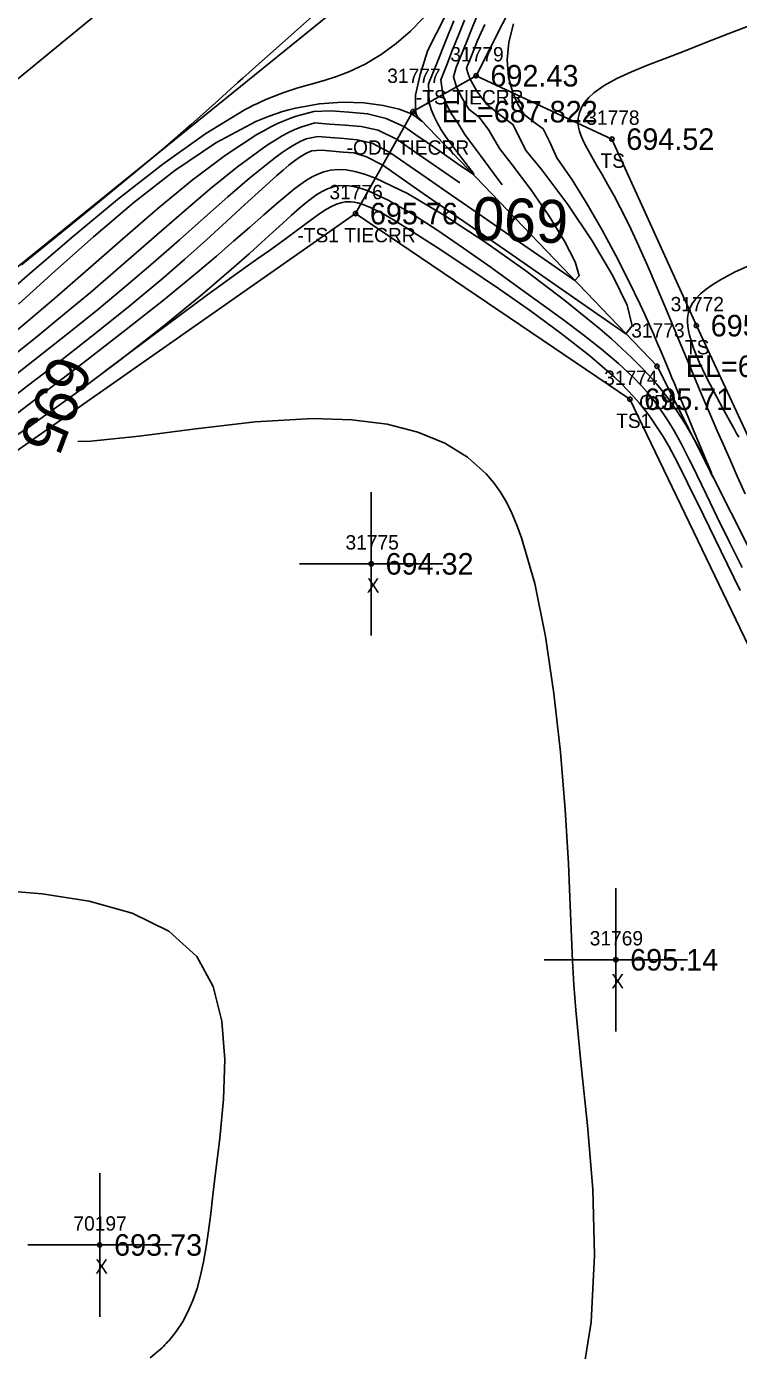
# Model space of a CAD drawing. Extents: x 1376587 to 1378239, y 1000335 to 1003031.
# Drawn here: x 1377464.1 to 1377513.7, y 1001668.9 to 1001761.2 of the extents above; entities that cross this region are included whole.
import ezdxf

# ---------------------------------------------------------------- set-up
doc = ezdxf.new("R2010")
doc.units = 0
for name, color, linetype in [('RD_DTM_BkLn1', 7, 'Continuous'), ('RD_DTM_BkLn2', 7, 'Continuous'), ('RD_DTM_BkLn_txCode', 7, 'Continuous'), ('RD_DTM_Major1', 7, 'Continuous'), ('RD_DTM_Major1_Lbl', 7, 'Continuous'), ('RD_DTM_Minor1', 7, 'Continuous'), ('RD_EX_H2O', 7, 'Continuous'), ('RD_EX_H2O_txCode', 7, 'Continuous'), ('RD_EX_Misc', 7, 'Continuous'), ('RD_EX_Misc_txCode', 7, 'Continuous'), ('RD_EX_TX_H2O_ELEV', 7, 'Continuous'), ('RD_EX_TX_Misc_ELEV', 7, 'Continuous'), ('RD_SMD_Locator', 7, 'Continuous')]:
    doc.layers.add(name, color=color, linetype=linetype)

msp = doc.modelspace()

# ---------------------------------------------------------------- linework, layer by layer
at = {"layer": 'RD_DTM_BkLn1'}
msp.add_lwpolyline([(1377383.451, 1001707.403), (1377429.443, 1001729.607), (1377487.4, 1001777.173), (1377524.894, 1001804.328), (1377563.129, 1001842.033), (1377579.051, 1001884.913), (1377593.735, 1001939.438), (1377612.574, 1001996.246), (1377647.794, 1002034.778), (1377670.245, 1002060.611)], dxfattribs=at)
at = {"layer": 'RD_DTM_BkLn2'}
for points in [[(1377531.569, 1001674.957), (1377533.083, 1001677.121), (1377527.347, 1001704.782), (1377510.787, 1001740.34), (1377504.903, 1001753.339), (1377495.434, 1001757.758)], [(1377531.562, 1001674.945), (1377528.626, 1001676.975), (1377521.526, 1001703.241), (1377506.155, 1001735.211), (1377487.031, 1001748.15)]]:
    msp.add_lwpolyline(points, dxfattribs=at)
at = {"layer": 'RD_DTM_Major1'}
for points in [[(1377497.243, 1001750.163), (1377496.658, 1001750.975), (1377495.741, 1001752.205), (1377495.186, 1001752.94), (1377494.657, 1001753.659), (1377494.176, 1001754.419), (1377493.738, 1001755.061), (1377493.38, 1001755.751), (1377493.113, 1001756.438), (1377492.97, 1001757.468), (1377493.386, 1001758.513), (1377493.802, 1001759.556), (1377494.216, 1001760.594), (1377494.627, 1001761.625)], [(1377463.213, 1001738.285), (1377464.981, 1001739.705), (1377466.759, 1001741.157), (1377468.553, 1001742.66), (1377470.682, 1001744.493), (1377472.807, 1001746.35), (1377474.892, 1001748.165), (1377476.902, 1001749.871), (1377478.799, 1001751.403), (1377480.548, 1001752.692), (1377481.015, 1001753.007), (1377481.47, 1001753.296), (1377481.916, 1001753.559), (1377482.355, 1001753.795), (1377482.791, 1001754.004), (1377483.226, 1001754.185), (1377484.203, 1001754.472), (1377485.217, 1001754.39), (1377486.312, 1001754.303), (1377487.435, 1001754.211), (1377488.616, 1001753.955), (1377489.936, 1001753.307), (1377491.409, 1001752.286), (1377492.882, 1001751.265), (1377494.292, 1001750.288)], [(1377513.839, 1001721.887), (1377512.522, 1001724.602), (1377511.293, 1001727.133), (1377510.18, 1001729.394), (1377509.725, 1001730.299), (1377509.288, 1001731.142), (1377508.858, 1001731.932), (1377508.423, 1001732.678), (1377507.971, 1001733.39), (1377507.492, 1001734.076), (1377507.152, 1001734.522), (1377506.792, 1001734.964), (1377506.408, 1001735.405), (1377505.996, 1001735.849), (1377505.553, 1001736.297), (1377505.075, 1001736.754), (1377503.36, 1001738.242), (1377501.374, 1001739.795), (1377499.218, 1001741.37), (1377496.991, 1001742.921), (1377494.792, 1001744.405), (1377492.721, 1001745.777), (1377491.631, 1001746.493), (1377490.618, 1001747.144), (1377489.687, 1001747.717), (1377488.841, 1001748.199), (1377488.083, 1001748.576), (1377487.416, 1001748.834), (1377487.172, 1001748.902), (1377486.941, 1001748.948), (1377486.721, 1001748.974), (1377486.508, 1001748.979), (1377486.301, 1001748.963), (1377486.096, 1001748.928), (1377485.715, 1001748.812), (1377485.322, 1001748.63), (1377484.904, 1001748.386), (1377484.448, 1001748.081), (1377483.942, 1001747.718), (1377482.868, 1001746.922), (1377482.311, 1001746.511), (1377481.699, 1001746.064), (1377481.03, 1001745.58), (1377480.299, 1001745.059), (1377479.503, 1001744.498), (1377476.729, 1001742.522), (1377473.929, 1001740.427), (1377471.005, 1001738.238), (1377469.503, 1001737.115)], [(1377514.548, 1001744.56), (1377513.449, 1001744.06), (1377512.466, 1001743.537), (1377511.944, 1001743.217), (1377511.479, 1001742.888), (1377511.075, 1001742.548), (1377510.738, 1001742.195), (1377510.474, 1001741.826), (1377510.29, 1001741.438), (1377510.214, 1001741.17), (1377510.173, 1001740.892), (1377510.163, 1001740.604), (1377510.183, 1001740.305), (1377510.229, 1001739.994), (1377510.3, 1001739.671), (1377510.581, 1001738.769), (1377510.98, 1001737.796), (1377511.471, 1001736.768), (1377512.025, 1001735.702), (1377512.615, 1001734.615), (1377513.214, 1001733.522), (1377513.389, 1001733.2), (1377513.563, 1001732.877), (1377513.736, 1001732.555)], [(1377467.666, 1001732.273), (1377468.595, 1001732.278), (1377471.951, 1001732.639), (1377475.891, 1001733.152), (1377480.045, 1001733.625), (1377484.046, 1001733.863), (1377486.785, 1001733.784), (1377489.228, 1001733.467), (1377491.381, 1001732.921), (1377493.248, 1001732.157), (1377494.834, 1001731.182), (1377496.144, 1001730.008), (1377496.662, 1001729.394), (1377497.128, 1001728.734), (1377497.549, 1001728.025), (1377497.932, 1001727.26), (1377498.283, 1001726.437), (1377498.61, 1001725.551), (1377499.518, 1001722.356), (1377500.264, 1001718.679), (1377500.859, 1001714.704), (1377501.316, 1001710.617), (1377501.65, 1001706.603), (1377501.873, 1001702.849), (1377501.95, 1001701.073), (1377502.013, 1001699.377), (1377502.076, 1001697.721), (1377502.15, 1001696.069), (1377502.247, 1001694.382), (1377502.38, 1001692.621), (1377502.766, 1001688.779), (1377503.206, 1001684.587), (1377503.562, 1001680.143), (1377503.692, 1001675.543), (1377503.457, 1001670.885), (1377502.717, 1001666.266)]]:
    msp.add_lwpolyline(points, dxfattribs=at)
at = {"layer": 'RD_DTM_Minor1'}
for points in [[(1377462.795, 1001736.502), (1377464.877, 1001738.124), (1377466.959, 1001739.766), (1377469.022, 1001741.427), (1377471.05, 1001743.11), (1377472.937, 1001744.729), (1377474.758, 1001746.329), (1377476.495, 1001747.869), (1377478.132, 1001749.311), (1377479.65, 1001750.614), (1377481.03, 1001751.741), (1377481.481, 1001752.087), (1377481.917, 1001752.406), (1377482.343, 1001752.695), (1377482.761, 1001752.953), (1377483.178, 1001753.178), (1377483.596, 1001753.37), (1377484.397, 1001753.521), (1377485.293, 1001753.45), (1377486.218, 1001753.375), (1377487.155, 1001753.299), (1377488.181, 1001753.056), (1377489.432, 1001752.413), (1377491.581, 1001750.923), (1377493.73, 1001749.433), (1377495.879, 1001747.944), (1377498.028, 1001746.454), (1377500.178, 1001744.964), (1377502.327, 1001743.475), (1377502.626, 1001743.82), (1377502.343, 1001744.795), (1377501.602, 1001746.233), (1377500.53, 1001747.966), (1377499.251, 1001749.829), (1377497.891, 1001751.653), (1377497.074, 1001752.684), (1377496.323, 1001753.955), (1377495.655, 1001754.86), (1377494.959, 1001755.4), (1377494.446, 1001756.208), (1377494.067, 1001756.981), (1377493.849, 1001757.691), (1377494.048, 1001758.324), (1377494.298, 1001758.95), (1377494.55, 1001759.583), (1377494.805, 1001760.223), (1377495.065, 1001760.875), (1377495.455, 1001761.852)], [(1377463.531, 1001741.842), (1377466.063, 1001744.126), (1377468.766, 1001746.533), (1377471.578, 1001748.922), (1377474.44, 1001751.151), (1377477.292, 1001753.077), (1377480.072, 1001754.558), (1377480.541, 1001754.759), (1377481.007, 1001754.942), (1377481.47, 1001755.109), (1377481.931, 1001755.258), (1377482.39, 1001755.391), (1377482.847, 1001755.507), (1377484.516, 1001755.801), (1377486.125, 1001755.909), (1377487.623, 1001755.86), (1377488.959, 1001755.688), (1377490.084, 1001755.423), (1377490.944, 1001755.097), (1377491.065, 1001755.013), (1377491.185, 1001754.93), (1377491.305, 1001754.846), (1377491.426, 1001754.763), (1377491.546, 1001754.68), (1377491.667, 1001754.596), (1377491.667, 1001754.579), (1377491.644, 1001754.582), (1377491.602, 1001754.607), (1377491.546, 1001754.653), (1377491.481, 1001754.722), (1377491.412, 1001754.813), (1377491.37, 1001754.881), (1377491.33, 1001754.957), (1377491.292, 1001755.042), (1377491.257, 1001755.136), (1377491.228, 1001755.239), (1377491.204, 1001755.353), (1377491.223, 1001756.412), (1377491.534, 1001757.844), (1377492.08, 1001759.535), (1377493.249, 1001761.872)], [(1377463.758, 1001744.57), (1377466.568, 1001746.859), (1377469.19, 1001748.997), (1377471.564, 1001750.948), (1377473.628, 1001752.674), (1377474.65, 1001753.549), (1377475.576, 1001754.357), (1377476.433, 1001755.117), (1377477.245, 1001755.846), (1377478.039, 1001756.563), (1377478.84, 1001757.286), (1377479.189, 1001757.6), (1377480.29, 1001758.584), (1377480.681, 1001758.933), (1377481.087, 1001759.295), (1377482.789, 1001760.806), (1377484.665, 1001762.462)], [(1377461.233, 1001741.285), (1377464.15, 1001743.815), (1377467.26, 1001746.478), (1377470.447, 1001749.122), (1377473.599, 1001751.592), (1377476.601, 1001753.735), (1377479.337, 1001755.399), (1377479.627, 1001755.552), (1377479.913, 1001755.696), (1377480.194, 1001755.833), (1377480.471, 1001755.962), (1377480.744, 1001756.085), (1377481.014, 1001756.2), (1377482.032, 1001756.589), (1377483.003, 1001756.905), (1377483.936, 1001757.177), (1377484.838, 1001757.436), (1377485.714, 1001757.71), (1377486.573, 1001758.03), (1377487.714, 1001758.573), (1377488.819, 1001759.237), (1377489.874, 1001760.007), (1377490.863, 1001760.867), (1377491.769, 1001761.802)], [(1377461.794, 1001734.319), (1377464.167, 1001736.135), (1377466.581, 1001737.991), (1377468.982, 1001739.867), (1377471.319, 1001741.738), (1377473.539, 1001743.583), (1377475.145, 1001744.975), (1377476.647, 1001746.318), (1377478.042, 1001747.593), (1377479.327, 1001748.78), (1377480.499, 1001749.86), (1377481.556, 1001750.814), (1377481.98, 1001751.184), (1377482.388, 1001751.524), (1377482.785, 1001751.83), (1377483.177, 1001752.1), (1377483.57, 1001752.332), (1377483.969, 1001752.521), (1377484.668, 1001752.563), (1377485.419, 1001752.503), (1377486.168, 1001752.443), (1377486.919, 1001752.381), (1377487.806, 1001752.116), (1377488.928, 1001751.518), (1377491.753, 1001749.559), (1377494.579, 1001747.601), (1377497.404, 1001745.643), (1377503.055, 1001741.726), (1377505.88, 1001739.768), (1377506.318, 1001740.327), (1377505.956, 1001741.761), (1377504.97, 1001743.818), (1377503.533, 1001746.246), (1377501.821, 1001748.793), (1377500.009, 1001751.209), (1377498.926, 1001752.522), (1377498.002, 1001754.371), (1377497.073, 1001755.059), (1377496.157, 1001755.77), (1377495.497, 1001756.677), (1377495.022, 1001757.524), (1377494.874, 1001757.894), (1377494.768, 1001758.258), (1377494.847, 1001758.476), (1377495.024, 1001758.918), (1377495.117, 1001759.151), (1377495.544, 1001760.219), (1377496.042, 1001761.339)], [(1377462.885, 1001733.805), (1377465.578, 1001735.86), (1377468.332, 1001737.968), (1377471.053, 1001740.075), (1377473.649, 1001742.126), (1377476.026, 1001744.068), (1377477.335, 1001745.177), (1377478.535, 1001746.218), (1377479.633, 1001747.184), (1377480.635, 1001748.067), (1377481.549, 1001748.862), (1377482.381, 1001749.56), (1377482.808, 1001749.902), (1377483.218, 1001750.21), (1377483.618, 1001750.481), (1377484.013, 1001750.715), (1377484.409, 1001750.907), (1377484.812, 1001751.056), (1377485.299, 1001751.172), (1377485.816, 1001751.22), (1377486.375, 1001751.195), (1377486.988, 1001751.091), (1377487.667, 1001750.902), (1377488.424, 1001750.623), (1377490.643, 1001749.549), (1377493.241, 1001748.025), (1377496.051, 1001746.185), (1377498.904, 1001744.162), (1377501.631, 1001742.092), (1377504.066, 1001740.106), (1377504.864, 1001739.415), (1377505.602, 1001738.75), (1377506.284, 1001738.105), (1377506.913, 1001737.478), (1377507.493, 1001736.862), (1377508.027, 1001736.254), (1377508.774, 1001735.32), (1377509.427, 1001734.408), (1377509.992, 1001733.534), (1377510.475, 1001732.712), (1377510.883, 1001731.958), (1377511.223, 1001731.287), (1377511.265, 1001731.201), (1377511.306, 1001731.118), (1377511.346, 1001731.036), (1377511.384, 1001730.956), (1377511.422, 1001730.878), (1377511.458, 1001730.802), (1377511.535, 1001730.64), (1377511.606, 1001730.49), (1377511.671, 1001730.351), (1377511.782, 1001730.112), (1377511.829, 1001730.012), (1377511.873, 1001729.918), (1377511.908, 1001729.844), (1377511.934, 1001729.791), (1377511.95, 1001729.762), (1377511.955, 1001729.758), (1377511.948, 1001729.781), (1377511.921, 1001729.853), (1377511.874, 1001729.971), (1377511.809, 1001730.132), (1377511.631, 1001730.564), (1377511.522, 1001730.829), (1377511.265, 1001731.449), (1377510.97, 1001732.161), (1377510.645, 1001732.943), (1377509.946, 1001734.63), (1377509.589, 1001735.492), (1377509.421, 1001735.899), (1377509.254, 1001736.304), (1377509.087, 1001736.707), (1377508.921, 1001737.109), (1377508.753, 1001737.513), (1377508.583, 1001737.92), (1377508.328, 1001738.525), (1377508.065, 1001739.143), (1377507.79, 1001739.778), (1377507.5, 1001740.433), (1377507.193, 1001741.113), (1377506.864, 1001741.824), (1377506.067, 1001743.48), (1377505.174, 1001745.237), (1377504.205, 1001747.034), (1377503.182, 1001748.808), (1377502.124, 1001750.498), (1377501.052, 1001752.042), (1377500.576, 1001753.119), (1377500.117, 1001754.051), (1377499.447, 1001754.547), (1377498.789, 1001755.048), (1377498.354, 1001755.785), (1377498.006, 1001756.558), (1377497.701, 1001757.667), (1377497.596, 1001758.856), (1377497.707, 1001760.102), (1377498.049, 1001761.384)], [(1377463.035, 1001739.677), (1377464.524, 1001740.925), (1377466.054, 1001742.234), (1377468.393, 1001744.278), (1377470.81, 1001746.4), (1377473.249, 1001748.5), (1377475.657, 1001750.476), (1377477.978, 1001752.228), (1377480.158, 1001753.656), (1377480.63, 1001753.925), (1377481.092, 1001754.173), (1377481.549, 1001754.398), (1377481.999, 1001754.602), (1377482.447, 1001754.783), (1377482.892, 1001754.943), (1377484.137, 1001755.27), (1377485.319, 1001755.318), (1377486.562, 1001755.217), (1377487.87, 1001755.111), (1377489.159, 1001754.788), (1377490.44, 1001754.202), (1377491.237, 1001753.65), (1377492.033, 1001753.098), (1377492.83, 1001752.546), (1377494.423, 1001751.441), (1377495.22, 1001750.889), (1377495.288, 1001750.894), (1377495.166, 1001751.086), (1377494.894, 1001751.436), (1377494.513, 1001751.914), (1377494.06, 1001752.493), (1377493.576, 1001753.141), (1377493.282, 1001753.561), (1377493, 1001753.995), (1377492.738, 1001754.446), (1377492.504, 1001754.913), (1377492.308, 1001755.396), (1377492.158, 1001755.895), (1377492.126, 1001757.201), (1377492.714, 1001758.677), (1377493.297, 1001760.143), (1377493.874, 1001761.589)], [(1377514.186, 1001728.614), (1377513.639, 1001729.848), (1377513.137, 1001730.986), (1377512.673, 1001732.039), (1377512.245, 1001733.019), (1377511.847, 1001733.935), (1377511.475, 1001734.799), (1377511.056, 1001735.781), (1377510.661, 1001736.718), (1377510.282, 1001737.625), (1377509.542, 1001739.407), (1377509.167, 1001740.313), (1377508.594, 1001741.692), (1377507.997, 1001743.108), (1377507.382, 1001744.532), (1377506.754, 1001745.936), (1377506.118, 1001747.292), (1377505.479, 1001748.572), (1377505.048, 1001749.384), (1377504.624, 1001750.148), (1377504.217, 1001750.864), (1377503.831, 1001751.533), (1377503.476, 1001752.155), (1377503.158, 1001752.728), (1377502.995, 1001753.037), (1377502.851, 1001753.332), (1377502.729, 1001753.618), (1377502.633, 1001753.896), (1377502.567, 1001754.171), (1377502.535, 1001754.444), (1377502.549, 1001754.81), (1377502.631, 1001755.176), (1377502.781, 1001755.538), (1377503, 1001755.894), (1377503.287, 1001756.241), (1377503.644, 1001756.575), (1377504.364, 1001757.084), (1377505.244, 1001757.565), (1377506.26, 1001758.029), (1377507.388, 1001758.49), (1377508.604, 1001758.959), (1377509.886, 1001759.45), (1377511.573, 1001760.112), (1377513.308, 1001760.795), (1377515.074, 1001761.463)], [(1377461.034, 1001731.111), (1377464.279, 1001733.291), (1377467.526, 1001735.612), (1377470.684, 1001737.987), (1377473.663, 1001740.327), (1377476.372, 1001742.545), (1377478.72, 1001744.554), (1377479.641, 1001745.37), (1377480.478, 1001746.127), (1377481.24, 1001746.823), (1377481.934, 1001747.458), (1377482.569, 1001748.034), (1377483.153, 1001748.549), (1377483.561, 1001748.894), (1377483.952, 1001749.203), (1377484.332, 1001749.471), (1377484.707, 1001749.697), (1377485.084, 1001749.876), (1377485.469, 1001750.005), (1377485.816, 1001750.075), (1377486.18, 1001750.103), (1377486.566, 1001750.084), (1377486.981, 1001750.018), (1377487.431, 1001749.9), (1377487.92, 1001749.728), (1377489.313, 1001749.076), (1377490.925, 1001748.148), (1377492.697, 1001747.011), (1377494.567, 1001745.734), (1377496.476, 1001744.385), (1377498.361, 1001743.03), (1377499.953, 1001741.884), (1377501.465, 1001740.782), (1377502.88, 1001739.72), (1377504.184, 1001738.696), (1377505.359, 1001737.704), (1377506.391, 1001736.741), (1377506.981, 1001736.126), (1377507.513, 1001735.515), (1377507.994, 1001734.904), (1377508.434, 1001734.287), (1377508.843, 1001733.658), (1377509.229, 1001733.013), (1377509.489, 1001732.549), (1377509.746, 1001732.072), (1377510.003, 1001731.576), (1377510.264, 1001731.058), (1377510.533, 1001730.514), (1377510.812, 1001729.941), (1377511.488, 1001728.544), (1377512.238, 1001726.994), (1377513.065, 1001725.304), (1377513.971, 1001723.486)], [(1377472.717, 1001668.384), (1377473.44, 1001668.996), (1377473.544, 1001669.094), (1377473.645, 1001669.193), (1377473.745, 1001669.294), (1377473.843, 1001669.396), (1377473.938, 1001669.499), (1377474.032, 1001669.603), (1377474.527, 1001670.221), (1377474.967, 1001670.889), (1377475.354, 1001671.611), (1377475.692, 1001672.388), (1377475.984, 1001673.224), (1377476.232, 1001674.122), (1377476.444, 1001675.094), (1377476.624, 1001676.137), (1377476.785, 1001677.254), (1377476.936, 1001678.45), (1377477.088, 1001679.73), (1377477.252, 1001681.097), (1377477.567, 1001683.683), (1377477.831, 1001686.422), (1377477.923, 1001689.187), (1377477.724, 1001691.851), (1377477.113, 1001694.286), (1377475.972, 1001696.364), (1377474.024, 1001698.123), (1377471.465, 1001699.383), (1377468.467, 1001700.229), (1377465.201, 1001700.743), (1377461.838, 1001701.01)]]:
    msp.add_lwpolyline(points, dxfattribs=at)
at = {"layer": 'RD_EX_H2O'}
for points in [[(1377385.629, 1001693.938), (1377390.694, 1001700.812), (1377433.353, 1001720.083), (1377495.927, 1001770.719), (1377533.606, 1001798.759), (1377554.825, 1001824.254), (1377571.985, 1001835.514), (1377587.866, 1001882.08), (1377602.651, 1001935.241), (1377621.67, 1001991.754), (1377650.408, 1002023.693), (1377680.271, 1002054.334)], [(1377396.047, 1001693.167), (1377435.073, 1001711.764), (1377487.031, 1001748.15), (1377491.034, 1001755.256), (1377495.434, 1001757.758), (1377499.109, 1001765.032), (1377539.311, 1001793.089), (1377579.218, 1001829.185), (1377595.662, 1001879.769), (1377608.04, 1001933.885), (1377632.604, 1001985.398), (1377654.694, 1002020.399), (1377685.952, 1002052.667)], [(1377531.812, 1001677.848), (1377524.787, 1001704.36), (1377508.044, 1001737.51), (1377491.034, 1001755.256)]]:
    msp.add_lwpolyline(points, dxfattribs=at)
at = {"layer": 'RD_EX_Misc'}
for p, q in [((1377488.127, 1001718.736), (1377488.127, 1001728.736)), ((1377483.127, 1001723.736), (1377493.127, 1001723.736)), ((1377505.173, 1001691.139), (1377505.173, 1001701.139)), ((1377500.173, 1001696.139), (1377510.173, 1001696.139)), ((1377469.204, 1001671.26), (1377469.204, 1001681.26)), ((1377464.204, 1001676.26), (1377474.204, 1001676.26))]:
    msp.add_line(p, q, dxfattribs=at)
at = {"layer": 'RD_SMD_Locator'}
for centre in [(1377495.434, 1001757.758), (1377491.034, 1001755.256), (1377504.903, 1001753.339), (1377487.031, 1001748.15), (1377510.787, 1001740.34), (1377508.044, 1001737.51), (1377506.155, 1001735.211), (1377488.127, 1001723.736), (1377505.173, 1001696.139), (1377469.204, 1001676.26)]:
    msp.add_circle(centre, 0.15, dxfattribs=at)

# ---------------------------------------------------------------- texts
at = {"layer": 'RD_DTM_BkLn_txCode'}
for s, p in [('31779', (1377493.639, 1001758.758)), ('-TS TIECRR', (1377491.237, 1001755.758)), ('31778', (1377503.108, 1001754.339)), ('TS', (1377504.108, 1001751.339)), ('31776', (1377485.212, 1001749.15)), ('-TS1 TIECRR', (1377482.976, 1001746.15)), ('31772', (1377508.992, 1001741.34)), ('TS', (1377509.992, 1001738.34)), ('31774', (1377504.36, 1001736.211)), ('TS1', (1377505.194, 1001733.211))]:
    msp.add_text(s, height=1, dxfattribs=at).set_placement(p)
at = {"layer": 'RD_DTM_Major1_Lbl'}
for s, rotation, p in [('690', 177.56862, (1377501.925, 1001749.059)), ('695', 249.22453, (1377465.945, 1001738.479))]:
    msp.add_text(s, height=3, rotation=rotation, dxfattribs=at).set_placement(p)
at = {"layer": 'RD_EX_H2O_txCode'}
for s, p in [('31777', (1377489.239, 1001757.256)), ('-ODL TIECRR', (1377486.412, 1001752.256)), ('31773', (1377506.249, 1001739.51)), ('ODL', (1377506.8, 1001734.51))]:
    msp.add_text(s, height=1, dxfattribs=at).set_placement(p)
at = {"layer": 'RD_EX_Misc_txCode'}
for s, p in [('31775', (1377486.332, 1001724.736)), ('X', (1377487.812, 1001721.736)), ('31769', (1377503.354, 1001697.139)), ('X', (1377504.858, 1001694.139)), ('70197', (1377467.369, 1001677.26)), ('X', (1377468.889, 1001674.26))]:
    msp.add_text(s, height=1, dxfattribs=at).set_placement(p)
at = {"layer": 'RD_EX_TX_H2O_ELEV'}
for s, p in [('EL=687.822', (1377493.034, 1001754.506)), ('EL=692.609', (1377510.044, 1001736.76))]:
    msp.add_text(s, height=1.5, dxfattribs=at).set_placement(p)
at = {"layer": 'RD_EX_TX_Misc_ELEV'}
for s, p in [('692.43', (1377496.434, 1001757.008)), ('694.52', (1377505.903, 1001752.589)), ('695.76', (1377488.031, 1001747.4)), ('695.04', (1377511.787, 1001739.59)), ('695.71', (1377507.155, 1001734.461)), ('694.32', (1377489.127, 1001722.986)), ('695.14', (1377506.173, 1001695.389)), ('693.73', (1377470.204, 1001675.51))]:
    msp.add_text(s, height=1.5, dxfattribs=at).set_placement(p)

doc.saveas('drawing.dxf')
